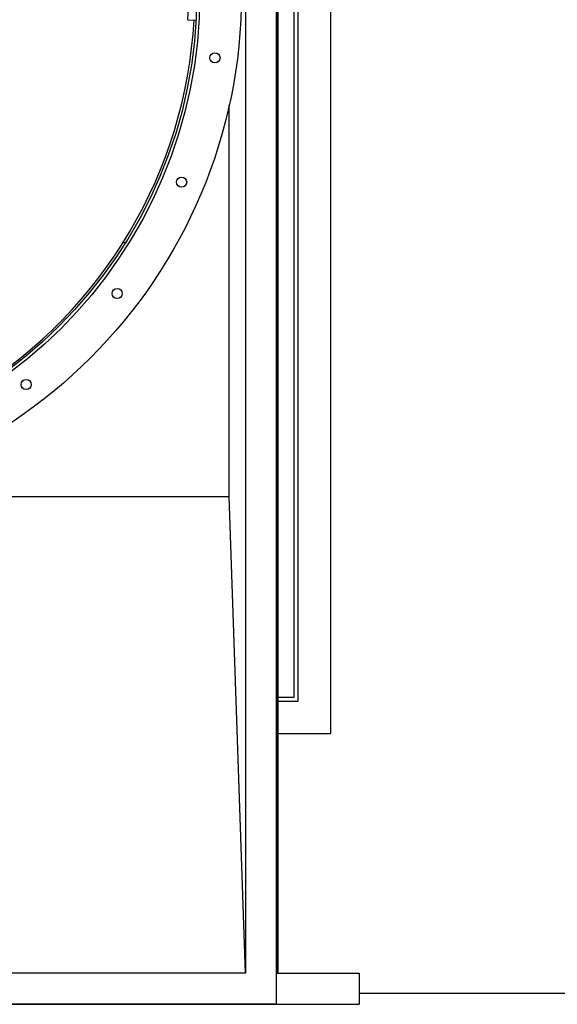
# Model space of a CAD drawing. Header units: inches. Extents: x 5 to 1128, y -85 to 748.
# Tile 609 of 656: x 526 to 559, y 560 to 620. Entities that reach past the tile are written whole.
import ezdxf

# ---------------------------------------------------------------- set-up
doc = ezdxf.new("R2010")
doc.units = ezdxf.units.IN
doc.header["$LTSCALE"] = 32
doc.header["$MEASUREMENT"] = 0
doc.layers.add('Visible (ANSI)', color=7, linetype='Continuous', lineweight=30)

msp = doc.modelspace()

# ---------------------------------------------------------------- linework, layer by layer
at = {"layer": 'Visible (ANSI)'}
for p, q in [((541.74313, 559.78978), (541.74313, 684.33978)), ((539.84313, 682.43978), (539.84313, 561.68978)), ((541.76313, 682.43978), (541.76313, 561.68978)), ((541.84313, 561.68978), (541.84313, 682.43978)), ((542.84313, 578.69978), (542.84313, 682.43978)), ((543.09313, 578.44978), (543.09313, 682.43978)), ((545.09313, 576.44978), (545.09313, 682.43978)), ((536.2973, 620.44904), (536.79649, 620.42069)), ((538.84313, 591.06478), (538.84313, 615.20457)), ((532.43194, 606.68978), (532.28439, 606.68978)), ((524.53063, 591.06478), (538.84313, 591.06478)), ((539.84313, 561.68978), (538.84313, 591.06478)), ((541.84313, 578.69978), (542.84313, 578.69978)), ((541.84313, 578.44978), (543.09313, 578.44978)), ((541.84313, 576.44978), (545.09313, 576.44978)), ((539.84313, 561.68978), (475.84313, 561.68978)), ((541.74313, 561.68978), (546.84313, 561.68978)), ((546.84313, 561.68978), (546.84313, 559.76978)), ((606.4603, 560.43978), (546.84313, 560.43978)), ((468.84313, 559.76978), (546.84313, 559.76978)), ((473.94313, 559.78978), (541.74313, 559.78978))]:
    msp.add_line(p, q, dxfattribs=at)
for centre, radius in [((507.84313, 622.06478), 31.75), ((507.84313, 622.06478), 29.1875), ((507.84313, 622.06478), 29), ((537.95827, 618.10005), 0.3125), ((535.90597, 610.44077), 0.3125), ((531.94124, 603.57365), 0.3125), ((526.33426, 597.96667), 0.3125)]:
    msp.add_circle(centre, radius, dxfattribs=at)
for radius, start, end in [(28.5, 356.75, 3.25), (28.875, 302.1723282, 356.75)]:
    msp.add_arc((507.84313, 622.06478), radius, start, end, dxfattribs=at)

doc.saveas('drawing.dxf')
